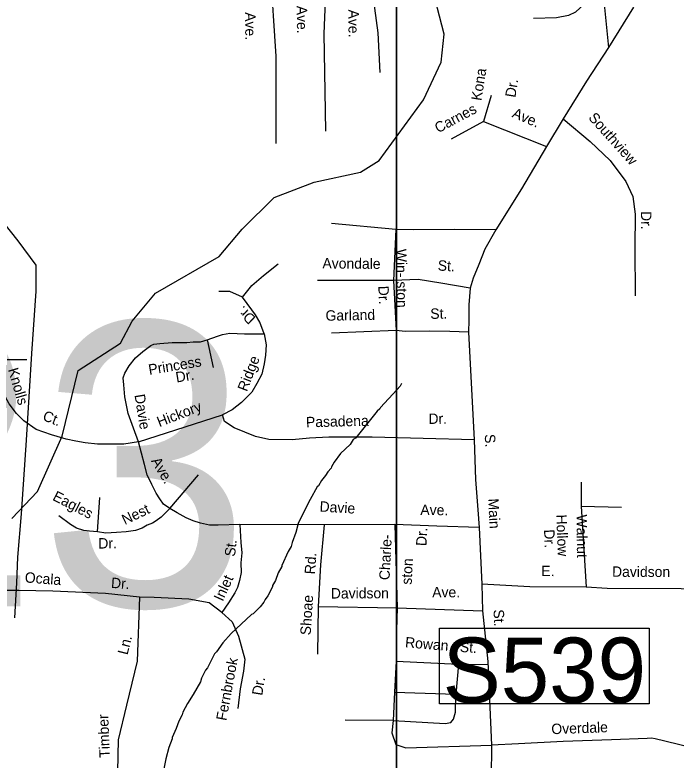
# Model space of a CAD drawing. Extents: x 1551653 to 1702041, y 811336 to 920032.
# Drawn here: x 1629211 to 1633374, y 831594 to 836287 of the extents above; entities that cross this region are included whole.
import ezdxf

# ---------------------------------------------------------------- set-up
doc = ezdxf.new("R2010")
doc.units = 0
for name, color, linetype in [('Old_Level_10', 7, 'Continuous'), ('Old_Level_3', 7, 'Continuous'), ('Old_Level_31', 7, 'Continuous'), ('Old_Level_35', 7, 'Continuous'), ('Old_Level_56', 7, 'Continuous'), ('Old_Level_59', 7, 'Continuous'), ('Old_Level_62', 7, 'Continuous'), ('Old_Level_63', 7, 'Continuous')]:
    doc.layers.add(name, color=color, linetype=linetype)

msp = doc.modelspace()

# ---------------------------------------------------------------- linework, layer by layer
at = {"layer": 'Old_Level_31'}
msp.add_lwpolyline([(1631885.415, 832425.765), (1633205.077, 832425.765), (1633205.077, 831949.544), (1631885.415, 831949.544), (1631885.415, 832425.765)], dxfattribs=at)
at = {"layer": 'Old_Level_35'}
for p, q in [((1632914.985, 836420.007), (1632949.529, 836080.902)), ((1633105.334, 836335.446), (1632949.529, 836080.902)), ((1632208.764, 835779.974), (1632162.57, 835615.867)), ((1632162.57, 835615.867), (1631957.008, 835504.921)), ((1632162.57, 835615.867), (1632557.528, 835458.694)), ((1632663.774, 835632.046), (1632557.528, 835458.694)), ((1631609.185, 834935.829), (1631204.989, 834972.811)), ((1631609.185, 834935.829), (1631595.327, 834614.548)), ((1631595.327, 834614.548), (1631117.221, 834614.548)), ((1631595.327, 834614.548), (1631611.494, 834300.202)), ((1631611.494, 834300.202), (1631204.989, 834281.71)), ((1632066.504, 834288.644), (1632103.46, 833610.892)), ((1630421.472, 834241.495), (1630458.257, 834066.665)), ((1629097.246, 834117.273), (1629285.764, 834117.273)), ((1629989.259, 833597.383), (1630518.03, 833767.613)), ((1630186.974, 833178.711), (1630366.297, 833390.347)), ((1632775.864, 833344.891), (1632777.518, 833192.412)), ((1629731.771, 833031.485), (1629745.566, 833247.723)), ((1632777.518, 833192.412), (1633029.637, 833187.487)), ((1632777.518, 833192.412), (1632807.061, 832683.045)), ((1631157.941, 833076.351), (1630627.163, 833078.702)), ((1631604.171, 833078.702), (1631157.941, 833076.351)), ((1631604.171, 833078.702), (1631617.74, 832553.683)), ((1632134.949, 833059.899), (1632151.389, 832702.657)), ((1632151.389, 832702.657), (1632155.563, 832534.881)), ((1631119.841, 832560.734), (1631116.571, 832261.856)), ((1631119.841, 832560.734), (1631617.74, 832553.683)), ((1631617.74, 832553.683), (1632155.563, 832534.881)), ((1632155.563, 832534.881), (1632189.581, 832214.645)), ((1631610.735, 832218.126), (1631600.043, 832021.246)), ((1631610.735, 832218.126), (1632004.209, 832198.866)), ((1632004.209, 832198.866), (1631987.102, 832010.546)), ((1632004.209, 832198.866), (1632185.977, 832196.726)), ((1632189.581, 832214.645), (1632211.109, 831688.524)), ((1631600.043, 832021.246), (1631593.627, 831843.626)), ((1631600.043, 832021.246), (1631987.102, 832010.546)), ((1631593.627, 831843.626), (1631289.968, 831845.766)), ((1632211.109, 831688.524), (1632210.347, 831467.057))]:
    msp.add_line(p, q, dxfattribs=at)
for points in [[(1630819.276, 836550.839), (1630836.439, 836280.071), (1630854.691, 836026.152), (1630852.907, 835477.376)], [(1631171.192, 836532.057), (1631157.06, 836167.107), (1631161.752, 835803.196), (1631166.445, 835554.328)], [(1631480.625, 836531.658), (1631475.854, 836328.304), (1631497.022, 836174.168), (1631508.753, 835922.952)], [(1632914.985, 836420.007), (1632860.702, 836396.961), (1632796.55, 836355.807), (1632740.621, 836304.777), (1632696.208, 836283.377), (1632620.54, 836268.562), (1632475.786, 836263.624)], [(1632949.529, 836080.902), (1632809.285, 835870.118), (1632663.774, 835632.046)], [(1632663.774, 835632.046), (1632834.233, 835489.855), (1632958.957, 835369.663), (1633058.274, 835237.916), (1633102.158, 835143.149), (1633116.016, 835032.203), (1633113.706, 834819.557), (1633116.016, 834516.767)], [(1632557.528, 835458.694), (1632401.048, 835191.756), (1632239.369, 834932.882)], [(1632239.369, 834932.882), (1631978.736, 834935.829), (1631717.74, 834933.518), (1631609.185, 834935.829)], [(1632239.369, 834932.882), (1632170.44, 834811.015), (1632131.176, 834713.937), (1632096.53, 834628.417), (1632078.053, 834566.009)], [(1630643.721, 834510.242), (1630701.952, 834581.954), (1630775.519, 834646.365), (1630867.479, 834719.978)], [(1632078.053, 834566.009), (1631893.277, 834598.368), (1631750.076, 834621.483), (1631595.327, 834614.548)], [(1630643.721, 834510.242), (1630564.011, 834545.147), (1630495.041, 834545.147)], [(1632078.053, 834566.009), (1632068.814, 834461.998), (1632068.814, 834364.92), (1632066.504, 834288.644)], [(1630780.117, 834278.302), (1630752.53, 834351.914), (1630724.941, 834397.922), (1630701.952, 834430.128), (1630643.721, 834510.242)], [(1632066.504, 834288.644), (1631948.71, 834293.267), (1631821.677, 834295.578), (1631669.237, 834293.267), (1631611.494, 834300.202)], [(1630421.472, 834241.495), (1630485.845, 834264.499), (1630518.03, 834273.7), (1630564.011, 834282.902), (1630655.971, 834278.302), (1630780.117, 834278.302)], [(1630780.117, 834278.302), (1630793.912, 834209.289), (1630789.314, 834144.878), (1630780.117, 834089.668), (1630766.323, 834025.257), (1630734.137, 833965.447), (1630701.952, 833910.237), (1630637.579, 833845.826), (1630577.805, 833799.818), (1630518.03, 833767.613)], [(1629897.299, 833956.245), (1629892.701, 834002.253), (1629901.897, 834029.858), (1629929.486, 834075.866), (1629970.868, 834126.475), (1630016.848, 834167.882), (1630067.426, 834204.689), (1630085.818, 834213.89), (1630122.602, 834218.491), (1630200.768, 834223.092), (1630292.728, 834223.092), (1630334.11, 834227.692), (1630380.09, 834227.692), (1630421.472, 834241.495)], [(1629989.259, 833597.383), (1629897.299, 833583.581), (1629809.937, 833583.581), (1629731.771, 833583.581), (1629653.605, 833592.782), (1629593.831, 833601.984), (1629534.057, 833615.787), (1629442.097, 833643.391), (1629345.539, 833675.597), (1629267.372, 833730.807), (1629221.392, 833776.815), (1629175.412, 833836.625), (1629134.03, 833910.237), (1629111.04, 833974.649), (1629101.844, 834043.66), (1629097.246, 834117.273)], [(1629989.259, 833597.383), (1629957.074, 833684.798), (1629924.888, 833776.815), (1629901.897, 833882.633), (1629897.299, 833956.245)], [(1632103.46, 833610.892), (1631459.756, 833627.08), (1631187.212, 833627.08), (1631064.799, 833622.457), (1630956.242, 833610.901), (1630810.732, 833613.212), (1630725.273, 833631.703), (1630591.311, 833687.176), (1630531.259, 833726.47), (1630518.03, 833767.613)], [(1630186.974, 833178.711), (1630145.592, 833206.316), (1630122.602, 833238.521), (1630099.612, 833275.327), (1630072.024, 833330.537), (1630044.436, 833390.347), (1630026.044, 833454.758), (1629989.259, 833597.383)], [(1632103.46, 833610.892), (1632111.463, 833360.735), (1632125.554, 833170.363), (1632134.949, 833059.899)], [(1630186.974, 833178.711), (1630131.798, 833123.501), (1630099.612, 833100.497), (1630076.622, 833086.695), (1630044.436, 833072.892), (1630012.25, 833054.489), (1629970.868, 833040.687), (1629911.094, 833031.485), (1629851.319, 833026.884), (1629782.35, 833022.284), (1629731.771, 833031.485)], [(1630627.163, 833078.702), (1630490.443, 833072.892), (1630435.267, 833072.892), (1630380.09, 833086.695), (1630334.11, 833100.497), (1630288.13, 833118.9), (1630232.954, 833151.106), (1630186.974, 833178.711)], [(1629731.771, 833031.485), (1629681.193, 833036.086), (1629644.409, 833040.687), (1629598.429, 833054.489), (1629561.645, 833077.493), (1629488.077, 833132.703)], [(1630627.163, 833078.702), (1630634.209, 832963.538), (1630638.906, 832900.08), (1630634.209, 832836.622), (1630635.693, 832776.135), (1630625.237, 832724.321), (1630612.373, 832682.159), (1630596.461, 832647.464), (1630555.966, 832584.853), (1630513.612, 832523.947)], [(1631157.941, 833076.351), (1631134.456, 832824.871), (1631119.841, 832560.734)], [(1632134.949, 833059.899), (1631867.211, 833066.95), (1631604.171, 833078.702)], [(1632807.061, 832683.045), (1632453.26, 832684.71), (1632151.389, 832702.657)], [(1629995.4, 832620.507), (1629781.015, 832643.498), (1629449.228, 832658.825), (1629234.842, 832661.379), (1629076.606, 832661.379), (1628797.252, 832645.922), (1628480.779, 832648.476)], [(1633889.541, 832653.708), (1633407.123, 832673.499), (1632941.314, 832675.356), (1632807.061, 832683.045)], [(1629995.4, 832620.507), (1629980.18, 832218.378), (1629912.576, 831940.719), (1629861.29, 831721.392), (1629856.628, 831523.064)], [(1630513.612, 832523.947), (1630434.38, 832584.744), (1630306.769, 832607.735), (1630087.28, 832617.953), (1629995.4, 832620.507)], [(1630513.612, 832523.947), (1630577.808, 832464.821), (1630617.961, 832375.31), (1630658.114, 832230.996), (1630650.813, 832154.272), (1630628.912, 832042.84), (1630614.311, 831918.62)], [(1631617.74, 832553.683), (1631611.052, 832341.459), (1631610.735, 832218.126)], [(1631593.627, 831843.626), (1631920.81, 831824.366), (1631955.025, 831830.786), (1631972.133, 831852.186), (1631984.963, 831897.126), (1631987.102, 832010.546)], [(1631593.627, 831843.626), (1631585.074, 831766.586), (1631608.597, 831691.686), (1631672.75, 831672.426), (1632211.109, 831688.524)], [(1633871.766, 831628.377), (1633733.757, 831621.572), (1633707.744, 831621.703), (1633685.739, 831621.949), (1633653.849, 831628.199), (1633484.201, 831669.666), (1633302.787, 831713.173), (1633242.853, 831727.799), (1633218.922, 831731.887), (1633192.876, 831730.214), (1632966.99, 831721.995), (1632663.002, 831710.762), (1632382.973, 831697.041), (1632211.109, 831688.524)]]:
    msp.add_lwpolyline(points, dxfattribs=at)
at = {"layer": 'Old_Level_56'}
msp.add_lwpolyline([(1629210.282, 832489.234), (1629221.785, 832710.924), (1629228.468, 832872.679), (1629252.585, 833144.141), (1629284.042, 833609.56), (1629316.515, 834154.805), (1629344.704, 834548.053), (1629345.187, 834709.932), (1629231.844, 834863.718), (1628996.667, 835157.047)], dxfattribs=at)
at = {"layer": 'Old_Level_59'}
for points in [[(1630497.683, 834764.418), (1630640.809, 834937.635), (1630842.785, 835137.048), (1631094.794, 835233.73), (1631386.789, 835296.733), (1631504.796, 835369.782), (1631783.872, 835751.487), (1631894.805, 835988.886), (1631913.875, 836165.744), (1631826.83, 836499.056), (1631801.814, 836525.815), (1631820.781, 836758.498), (1631907.826, 837058.694)], [(1629190.918, 833115.984), (1629352.97, 833285.078), (1629508.819, 833634.427), (1629609.47, 834047.59), (1629874.798, 834219.711), (1629948.501, 834357.407), (1630095.905, 834534.446), (1630497.683, 834764.418)]]:
    msp.add_lwpolyline(points, dxfattribs=at)
at = {"layer": 'Old_Level_62'}
for points in [[(1631644.642, 833965.586), (1631636.542, 833949.694), (1631616.344, 833925.857), (1631513.716, 833814.77), (1631509.615, 833806.825), (1631491.57, 833790.984), (1631374.69, 833644.013), (1631354.493, 833622.175), (1631340.447, 833612.333), (1631322.3, 833582.498), (1631261.912, 833525.031), (1631221.619, 833469.36), (1631203.369, 833441.524), (1631201.319, 833433.578), (1631181.224, 833409.741), (1631167.075, 833385.853), (1631140.829, 833354.12), (1631122.681, 833322.286), (1631114.582, 833314.34), (1631070.086, 833234.78), (1631005.289, 833107.392), (1630995.139, 833083.452), (1630980.683, 833027.627), (1630956.282, 832963.855), (1630950.13, 832939.915), (1630931.983, 832908.132), (1630891.383, 832820.524), (1630891.28, 832812.527), (1630869.032, 832772.695), (1630850.782, 832724.918), (1630832.533, 832693.084), (1630832.43, 832685.087), (1630804.133, 832629.364), (1630785.986, 832605.527), (1630777.886, 832589.584), (1630755.638, 832559.8), (1630711.45, 832516.175), (1630701.402, 832510.28), (1630572.629, 832391.401), (1630520.341, 832331.833), (1630479.946, 832276.213), (1630466.617, 832263.397)], [(1630466.617, 832263.397), (1630423.556, 832175.738), (1630411.356, 832159.692), (1630386.75, 832111.249), (1630378.445, 832087.053), (1630333.333, 832007.185), (1630296.629, 831951.718), (1630267.922, 831896.149), (1630263.718, 831880.206), (1630243.111, 831840.528), (1630226.501, 831792.751), (1630201.793, 831737.131), (1630201.69, 831729.134), (1630180.877, 831673.411), (1630161.91, 831601.694), (1630146.941, 831529.926)]]:
    msp.add_lwpolyline(points, dxfattribs=at)
at = {"layer": 'Old_Level_63'}
for points in [[(1569096.749, 874749.337), (1631612.821, 874749.337), (1631612.821, 831307.151), (1569096.749, 831307.151), (1569096.749, 874749.337)], [(1631612.821, 874749.337), (1694128.892, 874749.337), (1694128.892, 831307.151), (1631612.821, 831307.151), (1631612.821, 874749.337)]]:
    msp.add_lwpolyline(points, dxfattribs=at)

# ---------------------------------------------------------------- texts
at = {"layer": 'Old_Level_10'}
for s, height, rotation, p in [('Ave.', 65.6167, 270.699433, (1630985.177, 836343.705)), ('Ave.', 65.6167, 270.325839, (1631310.782, 836320.132)), ('Ave.', 65.6167, 270.456917, (1630660.218, 836303.333)), ('Kona', 65.6167, 80.844375, (1632147.663, 835742.992)), ('Dr.', 65.6167, 80.844375, (1632361.985, 835763.203)), ('Carnes', 65.6167, 28.104631, (1631875.874, 835540.594)), ('Ave.', 65.6167, 336.852497, (1632336.587, 835644.332)), ('Southview', 65.6167, 311.911967, (1632818.281, 835636.141)), ('Dr.', 65.6167, 270.813703, (1633152.837, 835050.652)), ('Win- ston', 65.6167, 270.953344, (1631610.449, 834812.884)), ('Avondale', 65.6167, 359.485856, (1631147.11, 834690.39)), ('St.', 65.6167, 356.577242, (1631871.865, 834677.36)), ('Dr.', 65.6167, 272.064461, (1631498.967, 834579.827)), ('Dr.', 65.6167, 136.292233, (1630731.798, 834379.551)), ('Garland', 65.6167, 1.1332, (1631167.386, 834360.403)), ('St.', 65.6167, 0.799711, (1631826.761, 834372.449)), ('Princess', 65.6167, 9.437058, (1630057.205, 834019.757)), ('Ridge', 65.6167, 69.022086, (1630671.637, 833910.577)), ('Knolls', 65.6167, 286.361597, (1629166.219, 834053.47)), ('Dr.', 65.6166, 9.437058, (1630228.479, 833971.607)), ('Davie', 65.6167, 279.300267, (1629963.579, 833893.452)), ('Hickory', 65.6167, 21.205831, (1630120.535, 833690.151)), ('Ct.', 65.6167, 338.703092, (1629380.511, 833736.811)), ('Pasadena', 65.6167, 1.41655, (1631044.415, 833689.716)), ('Dr.', 65.6167, 0.600389, (1631815.13, 833710.891)), ('S.', 65.6167, 273.047953, (1632169.048, 833645.522)), ('Ave.', 65.6167, 300.705344, (1630066.527, 833478.192)), ('Eagles', 65.6167, 332.607514, (1629443.011, 833234.527)), ('Davie', 65.6167, 356.641533, (1631127.846, 833159.353)), ('Main', 65.6167, 273.047953, (1632190.979, 833240.129)), ('Nest', 65.6166, 25.509883, (1629903.102, 833074.006)), ('Ave.', 65.6167, 359.042703, (1631763.586, 833138.405)), ('Hollow', 65.6167, 272.404419, (1632619.177, 833139.537)), ('Walnut', 65.6167, 270.621622, (1632747.319, 833140.464)), ('Dr.', 65.6167, 87.023961, (1631801.916, 832940.742)), ('Dr.', 65.6167, 272.404419, (1632542.483, 833045.837)), ('Dr.', 65.6167, 0.465508, (1629735.931, 832926.271)), ('Charle-', 65.6167, 87.023961, (1631569.523, 832726.437)), ('St.', 65.6167, 83.124086, (1630595.871, 832873.07)), ('Rd.', 65.6167, 85.88345, (1631099.99, 832762.426)), ('ston', 65.6167, 87.023961, (1631708.813, 832697.643)), ('E.', 65.6167, 359.730361, (1632525.387, 832752.908)), ('Davidson', 65.6167, 359.771592, (1632970.979, 832748.647)), ('Ocala', 65.6167, 355.661617, (1629271.129, 832713.239)), ('Inlet', 65.6167, 65.362444, (1630519.138, 832589.533)), ('Dr.', 65.6167, 356.094044, (1629814.491, 832678.758)), ('Davidson', 65.6167, 0.205125, (1631200.294, 832611.753)), ('Ave.', 65.6167, 0.150114, (1631838.638, 832618.909)), ('Shoae', 65.6167, 86.226825, (1631072.703, 832379.277)), ('St.', 65.6167, 272.623219, (1632224.362, 832541.971)), ('Ln.', 65.6167, 75.538361, (1629919.336, 832253.147)), ('Rowan', 65.6167, 355.186817, (1631665.804, 832304.678)), ('St.', 65.6167, 356.165358, (1632011.052, 832275.97)), ('Fernbrook', 65.6167, 79.408103, (1630541.552, 831839.087)), ('Dr.', 65.6167, 80.474703, (1630767.535, 831997.864)), ('Timber', 65.6167, 92.275619, (1629809.139, 831610.565)), ('Overdale', 65.6167, 2.116339, (1632590.013, 831757.17))]:
    msp.add_text(s, height=height, rotation=rotation, dxfattribs=at).set_placement(p)
at = {"layer": 'Old_Level_3'}
msp.add_text('U-2923', height=1788.0542, dxfattribs=at).set_placement((1622852.632, 832563.645))
at = {"layer": 'Old_Level_31'}
msp.add_text('S539', height=410.1042, dxfattribs=at).set_placement((1631904.332, 831955.613))

doc.saveas('drawing.dxf')
